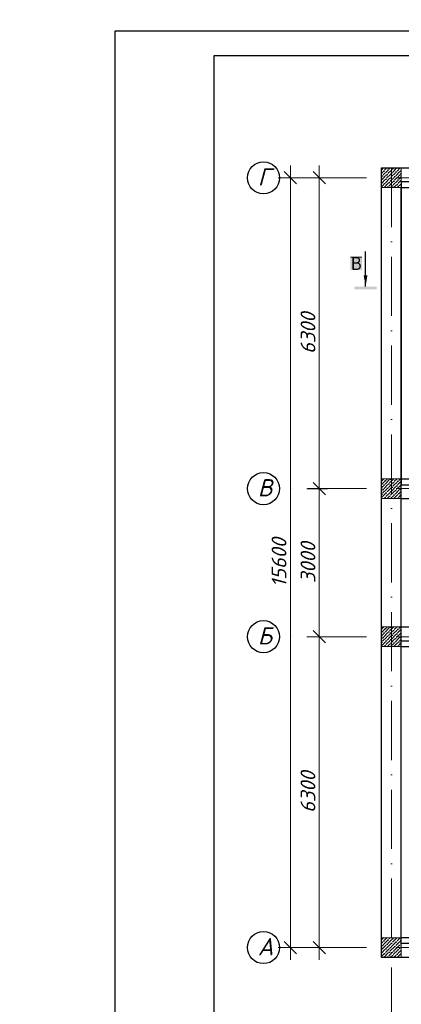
# Model space of a CAD drawing. Header units: millimetres. Extents: x 363306 to 7757304, y 1022887 to 1207196.
# Tile 647 of 656: x 2211769 to 2219500, y 1068953 to 1088906. Entities that reach past the tile are written whole.
import ezdxf

# ---------------------------------------------------------------- set-up
doc = ezdxf.new("R2010")
doc.units = ezdxf.units.MM
doc.linetypes.add('ACAD_ISO10W100', pattern=[18, 12, -3, 0, -3])
for name, color, linetype in [('0 @ 100', 7, 'Continuous'), ('PDF3_0', 7, 'Continuous'), ('PDF3_Text', 7, 'Continuous'), ('PDF6_0', 7, 'Continuous')]:
    doc.layers.add(name, color=color, linetype=linetype)
doc.layers.add('PLAN', color=250, linetype='Continuous', lineweight=25)
doc.layers.add('размеры', color=12, linetype='Continuous', lineweight=15)
doc.styles.add('iso', font='isocpeur.TTF')
doc.styles.add('PDF ISOCPEUR', font='isocpeur.TTF')
doc.styles.get("Standard").update_dxf_attribs({"font": 'isocpeui.ttf'})
doc.styles.add('Times New Roman', font='times.ttf')
doc.styles.add('ГОСТ 2.304', font='isocpeui.ttf')
doc.dimstyles.new('12121212', dxfattribs={"dimtxt": 200, "dimasz": 200, "dimexe": 200, "dimexo": 100, "dimgap": 100, "dimtad": 1, "dimdec": 0, "dimzin": 0, "dimdsep": 46, "dimtxsty": 'Standard', "dimblk": 'OBLIQUE', "dimcen": 200, "dimdle": 200, "dimclrd": 5, "dimclre": 5, "dimclrt": 5, "dimadec": 0, "dimazin": 0, "dimtfac": 1, "dimtdec": 0, "dimtofl": 0, "dimtmove": 1, "dimatfit": 3, "dimldrblk": 'OBLIQUE', "dimfxl": 0, "dimtolj": 1, "dimtzin": 0, "dimlwd": 9, "dimlwe": 9, "dimarcsym": 0})

# ---------------------------------------------------------------- blocks, each defined once
blk = doc.blocks.new('_Oblique')
at = {"color": 0, "linetype": 'ByBlock', "lineweight": -2}
blk.add_line((-0.5, -0.5), (0.5, 0.5), dxfattribs=at)
blk = doc.blocks.new('*D2195')
at = {"color": 5, "lineweight": 9, "transparency": 16777216}
for p, q in [((2217839, 1069852), (2217839, 1076652)), ((2218004, 1076402), (2217589, 1076402)), ((2218004, 1070102), (2217589, 1070102))]:
    blk.add_line(p, q, dxfattribs=at)
at = {"layer": 'Defpoints', "color": 0, "lineweight": 30, "transparency": 16777216}
for p in [(2217839, 1076402), (2218104, 1076402), (2218104, 1070102)]:
    blk.add_point(p, dxfattribs=at)
at = {"color": 5, "lineweight": 9, "transparency": 16777216, "xscale": 250, "yscale": 250, "zscale": 250}
for p, rotation in [((2217839, 1076402), 90), ((2217839, 1070102), 270)]:
    blk.add_blockref('_Oblique', p, dxfattribs=dict(at, rotation=rotation))
at = {"color": 5, "lineweight": 40, "transparency": 16777216, "insert": (2217609, 1073252), "char_height": 300, "attachment_point": 5, "rotation": 90}
blk.add_mtext('\\A1;6300', dxfattribs=at)
blk = doc.blocks.new('*D2196')
at = {"color": 5, "lineweight": 9, "transparency": 16777216}
for p, q in [((2217839, 1079652), (2217839, 1076152)), ((2218004, 1079402), (2217589, 1079402)), ((2218004, 1076402), (2217589, 1076402))]:
    blk.add_line(p, q, dxfattribs=at)
at = {"layer": 'Defpoints', "color": 0, "lineweight": 30, "transparency": 16777216}
for p in [(2218104, 1079402), (2217839, 1076402), (2218104, 1076402)]:
    blk.add_point(p, dxfattribs=at)
at = {"color": 5, "lineweight": 9, "transparency": 16777216, "xscale": 250, "yscale": 250, "zscale": 250}
for p, rotation in [((2217839, 1079402), 90), ((2217839, 1076402), 270)]:
    blk.add_blockref('_Oblique', p, dxfattribs=dict(at, rotation=rotation))
at = {"color": 5, "lineweight": 40, "transparency": 16777216, "insert": (2217609, 1077902), "char_height": 300, "attachment_point": 5, "rotation": 90}
blk.add_mtext('\\A1;3000', dxfattribs=at)
blk = doc.blocks.new('*D2197')
at = {"color": 5, "lineweight": 9, "transparency": 16777216}
for p, q in [((2217839, 1085952), (2217839, 1079152)), ((2218004, 1085702), (2217589, 1085702)), ((2218004, 1079402), (2217589, 1079402))]:
    blk.add_line(p, q, dxfattribs=at)
at = {"layer": 'Defpoints', "color": 0, "lineweight": 30, "transparency": 16777216}
for p in [(2218104, 1085702), (2217839, 1079402), (2218104, 1079402)]:
    blk.add_point(p, dxfattribs=at)
at = {"color": 5, "lineweight": 9, "transparency": 16777216, "xscale": 250, "yscale": 250, "zscale": 250}
for p, rotation in [((2217839, 1085702), 90), ((2217839, 1079402), 270)]:
    blk.add_blockref('_Oblique', p, dxfattribs=dict(at, rotation=rotation))
at = {"color": 5, "lineweight": 40, "transparency": 16777216, "insert": (2217609, 1082552), "char_height": 300, "attachment_point": 5, "rotation": 90}
blk.add_mtext('\\A1;6300', dxfattribs=at)
blk = doc.blocks.new('*D2198')
at = {"color": 5, "lineweight": 9, "transparency": 16777216}
for p, q in [((2217253, 1085952), (2217253, 1069852)), ((2217759, 1085702), (2217003, 1085702)), ((2217759, 1070102), (2217003, 1070102))]:
    blk.add_line(p, q, dxfattribs=at)
at = {"layer": 'Defpoints', "color": 0, "lineweight": 30, "transparency": 16777216}
for p in [(2217859, 1085702), (2217253, 1070102), (2217859, 1070102)]:
    blk.add_point(p, dxfattribs=at)
at = {"color": 5, "lineweight": 9, "transparency": 16777216, "xscale": 250, "yscale": 250, "zscale": 250}
for p, rotation in [((2217253, 1085702), 90), ((2217253, 1070102), 270)]:
    blk.add_blockref('_Oblique', p, dxfattribs=dict(at, rotation=rotation))
at = {"color": 5, "lineweight": 40, "transparency": 16777216, "insert": (2217023, 1077902), "char_height": 300, "attachment_point": 5, "rotation": 90}
blk.add_mtext('\\A1;15600', dxfattribs=at)

msp = doc.modelspace()

# ---------------------------------------------------------------- hatches: boundary and pattern name
at = {"ltscale": 100}
h = msp.add_hatch(dxfattribs=at)
h.set_pattern_fill('ANSI36', color=256, scale=15, style=0)
h.set_pattern_definition([(45, (-14824663.917, 10268732.25), (25.25697034, 92.60889125), [119.0625, -23.8125, 0, -23.8125])])
h.paths.add_polyline_path([(2219498.633, 1085902.249), (2219098.633, 1085902.249), (2219098.633, 1085502.249), (2219498.633, 1085502.249)])
h = msp.add_hatch(dxfattribs=at)
h.set_pattern_fill('ANSI36', color=256, scale=15, style=0)
h.set_pattern_definition([(45, (-14798663.917, 10262432.25), (25.25697034, 92.60889125), [119.0625, -23.8125, 0, -23.8125])])
h.paths.add_polyline_path([(2219498.633, 1079602.249), (2219098.633, 1079602.249), (2219098.633, 1079202.249), (2219498.633, 1079202.249)])
h = msp.add_hatch(dxfattribs=at)
h.set_pattern_fill('ANSI36', color=256, scale=15, style=0)
h.set_pattern_definition([(45, (-14798663.917, 10259432.25), (25.25697034, 92.60889125), [119.0625, -23.8125, 0, -23.8125])])
h.paths.add_polyline_path([(2219498.633, 1076602.249), (2219098.633, 1076602.249), (2219098.633, 1076202.249), (2219498.633, 1076202.249)])
h = msp.add_hatch(dxfattribs=at)
h.set_pattern_fill('ANSI36', color=256, scale=15, style=0)
h.set_pattern_definition([(45, (-14824663.917, 10253132.25), (25.25697034, 92.60889125), [119.0625, -23.8125, 0, -23.8125])])
h.paths.add_polyline_path([(2219498.633, 1070302.249), (2219098.633, 1070302.249), (2219098.633, 1069902.249), (2219498.633, 1069902.249)])

# ---------------------------------------------------------------- linework, layer by layer
at = {"color": 1, "linetype": 'ACAD_ISO10W100', "lineweight": 9, "ltscale": 100}
for p, q in [((2219298.633, 1085902.249, 0), (2219298.633, 1067226.703, 0)), ((2245798.633, 1085702.249, 0), (2217033.598, 1085702.249, 0)), ((2245798.633, 1079402.249, 0), (2217033.598, 1079402.249, 0)), ((2245798.633, 1076402.249, 0), (2217033.598, 1076402.249, 0)), ((2245798.633, 1070102.249, 0), (2217033.598, 1070102.249, 0))]:
    msp.add_line(p, q, dxfattribs=at)
at = {"color": 0, "ltscale": 100}
for p, q in [((2219498.633, 1079602.249, 0), (2245398.633, 1079602.249, 0)), ((2219498.633, 1079202.249, 0), (2245398.633, 1079202.249, 0)), ((2219498.633, 1076602.249, 0), (2245398.633, 1076602.249, 0)), ((2219498.633, 1076202.249, 0), (2245398.633, 1076202.249, 0))]:
    msp.add_line(p, q, dxfattribs=at)
at = {"color": 5}
msp.add_lwpolyline([(2213705.425, 1088678.072), (2255705.425, 1088678.072), (2255705.425, 1058978.072), (2213705.425, 1058978.072)], close=True, dxfattribs=at)
at = {"color": 5, "lineweight": 30}
msp.add_lwpolyline([(2215705.425, 1088178.072), (2255205.425, 1088178.072), (2255205.425, 1059478.072), (2215705.425, 1059478.072)], close=True, dxfattribs=at)
at = {"color": 0, "ltscale": 100, "elevation": 0}
for points in [[(2219098.633, 1085902.249), (2245798.633, 1085902.249), (2245798.633, 1069902.249), (2219098.633, 1069902.249)], [(2245398.633, 1070302.249), (2219498.633, 1070302.249), (2219498.633, 1085502.249), (2245398.633, 1085502.249)]]:
    msp.add_lwpolyline(points, close=True, dxfattribs=at)
at = {"color": 252, "ltscale": 100, "elevation": 0}
msp.add_lwpolyline([(2219498.633, 1069902.249), (2219498.633, 1069902.249)], dxfattribs=at)
at = {"layer": 'PDF3_0', "color": 177, "lineweight": 30, "true_color": 0x283188, "elevation": 0}
msp.add_lwpolyline([(2220497.389, 1085622.324), (2219496.767, 1085622.324), (2219496.767, 1079483.122), (2220497.389, 1079483.122)], close=True, dxfattribs=at)
at = {"layer": 'PDF3_0', "color": 7, "lineweight": 0, "true_color": 0xffffff, "elevation": 0}
msp.add_lwpolyline([(2218470.223, 1084096.247), (2218701.136, 1084096.247)], dxfattribs=at)
at = {"layer": 'PDF3_0', "lineweight": 25, "elevation": 0}
msp.add_lwpolyline([(2218776.568, 1083497.413), (2218776.568, 1084210.164)], dxfattribs=at)
at = {"layer": 'PDF3_0', "color": 7, "true_color": 0xffffff, "transparency": 33554559}
for points in [[(2218470.223, 1083834.546, 0), (2218701.136, 1083834.546, 0), (2218470.223, 1084096.247, 0)], [(2218701.136, 1083834.546, 0), (2218470.223, 1084096.247, 0), (2218701.136, 1084096.247, 0)]]:
    msp.add_solid(points, dxfattribs=at)
at = {"layer": 'PDF3_0', "transparency": 33554559}
for points in [[(2218776.568, 1083497.413, 0), (2218813.514, 1083722.169, 0), (2218738.082, 1083722.169, 0)], [(2218550.273, 1083445.073, 0), (2219001.323, 1083445.073, 0), (2218550.273, 1083497.413, 0)], [(2219001.323, 1083445.073, 0), (2218550.273, 1083497.413, 0), (2219001.323, 1083497.413, 0)]]:
    msp.add_solid(points, dxfattribs=at)
at = {"layer": 'PDF6_0', "color": 177, "lineweight": 30, "true_color": 0x283188, "elevation": 0}
msp.add_lwpolyline([(2220499.255, 1070182.174), (2219498.633, 1070182.174), (2219498.633, 1076321.377), (2220499.255, 1076321.377)], close=True, dxfattribs=at)
at = {"layer": 'PLAN', "color": 158, "lineweight": 30}
for centre in [(2216708.713, 1085702.249, 0), (2216708.713, 1079402.249, 0), (2216708.713, 1076402.249, 0), (2216708.713, 1070102.249, 0)]:
    msp.add_circle(centre, 324.885, dxfattribs=at)
at = {"layer": 'размеры', "ltscale": 5, "elevation": 0}
for points in [[(2219098.633, 1085502.249), (2219498.633, 1085502.249), (2219498.633, 1085902.249), (2219098.633, 1085902.249)], [(2219098.633, 1079202.249), (2219498.633, 1079202.249), (2219498.633, 1079602.249), (2219098.633, 1079602.249)], [(2219098.633, 1076202.249), (2219498.633, 1076202.249), (2219498.633, 1076602.249), (2219098.633, 1076602.249)], [(2219098.633, 1069902.249), (2219498.633, 1069902.249), (2219498.633, 1070302.249), (2219098.633, 1070302.249)]]:
    msp.add_lwpolyline(points, close=True, dxfattribs=at)

# ---------------------------------------------------------------- texts
at = {"lineweight": 0, "char_height": 237.6, "width": 5680.01686, "attachment_point": 4, "style": 'Times New Roman'}
for s, insert in [('\\pi554.39921;ПК 62.12-8  AIIIв-С8', (2111336.534, 1086177.532, 0)), ('\\pi554.39921;ПК 62.12-8  AIIIв-С8 ', (2118550.381, 1086177.532, 0)), ('\\pi554.39921;ПК 62.12-8  AIIIв-С8', (2196741.365, 1086177.532, 0)), ('\\pi554.39921;ПК 62.12-8  AIIIв-С8 ', (2203955.211, 1086177.532, 0)), ('\\pi554.39921;ПК 62.10-8  AIIIв-С8', (2111336.534, 1085702.332, 0)), ('\\pi554.39921;ПК 62.10-8  AIIIв-С8 ', (2118550.381, 1085702.332, 0)), ('\\pi554.39921;ПК 62.10-8  AIIIв-С8', (2196741.365, 1085702.332, 0)), ('\\pi554.39921;ПК 62.10-8  AIIIв-С8 ', (2203955.211, 1085702.332, 0)), ('\\pi554.39921;ПК 29.12-8  AIIIв-С8', (2111336.534, 1085227.132, 0)), ('\\pi554.39921;ПК 29.12-8  AIIIв-С8', (2118550.381, 1085227.132, 0)), ('\\pi554.39921;ПК 29.12-8  AIIIв-С8', (2196741.365, 1085227.132, 0)), ('\\pi554.39921;ПК 29.12-8  AIIIв-С8', (2203955.211, 1085227.132, 0)), ('\\pi554.39921;ПК 29.10-8  AIIIв-С8', (2111336.534, 1084751.932, 0)), ('\\pi554.39921;ПК 29.10-8  AIIIв-С8', (2118550.381, 1084751.932, 0)), ('\\pi554.39921;ПК 29.10-8  AIIIв-С8', (2196741.365, 1084751.932, 0)), ('\\pi554.39921;ПК 29.10-8  AIIIв-С8', (2203955.211, 1084751.932, 0))]:
    msp.add_mtext(s, dxfattribs=dict(at, insert=insert))
at = {"color": 0, "lineweight": -2, "ltscale": 5, "insert": (1348958.4, 1070865.149), "char_height": 300, "width": 17773.54363, "attachment_point": 1, "style": 'iso'}
msp.add_mtext('\\pi7162.827;{\\fISOCPEUR|b0|i1|c204|p34;Примечание:\\P\\pi0;1. \\C256;Данный лист читать совместно с листами\\C0; КP- \\P2. Горизонтальные сетки СГ-1, СГ-2, СГ-3  устраиваются по длине в стенах и в перегородках, через каждый 600 мм расстояние по высоте.\\P\\C256;3. Стены  выполнить из газоблока изготавливается автоклавным методом D600/\\PКладку выполнить с применением однорядной перевязки\\P5.Контроль качества материалов и работ выполнять согласно указаниям \\PКМК 2.01.03-19, КМК 3.03.01-98 и ППР.\\P6. Все внутренние дверные отверстие монтажировать на отм. +2,100.\\P7. Прочность клеевого состава или раствора должна обеспечить величину нормального сцепления не менее 1,2 кгс/см².}', dxfattribs=at)
at = {"layer": '0 @ 100', "color": 7, "insert": (761996.908, 1075986.433), "char_height": 318.940213, "width": 19697.5359, "attachment_point": 4, "style": 'ГОСТ 2.304'}
msp.add_mtext('\\pi5457.36288;{\\fISOCPEUR|b1|i1|c204|p34;Характеристика участка строительства:\\P\\pi0;\\P}Расчетная зимняя температура воздух 15 °С.\\PСкоростной напор ветра   - 38кг/м2.\\PВес снегового покрова    - 50кг/м2.\\PКлассификация зданий по функциональной пожарной опасности - Ф 4.1 \\PКоэффициент надежности по назначению - 0.95\\P\\P^IПроектом разработано подъёмник для мало мобильных граждан населения грузоподъемностью 250 кг. скоростью 0,25 см/с. Двери шахт подъёмника противопожарные с пределом огнестойкости El 30. Подъёмники оборудованы кабинами габаритами 1500х1500 мм, ширина дверей кабины обеспечивает проезд инвалидной коляски. Для экстренных случаев подъёмник оснащен дополнительным аккумулятором и механическим спуском для безопасного спуска пассажира в нулевую отметку. Так же в дверях подъёмника установлены замки датчики которые открываются с ключевыми картами, чтобы открыть двери подъёмника.\\P^IС внешней и внутренней стороны наружных стен предусмотрено обшивка из аквапанелей толщиной 12,5мм с утеплением из минераловатной ваты на кварцевой основе, А =0,040 Вт/мС, толщиной 100мм. (по теплотехническому расчету). Наружная отделка из органическое стекло.\\P^IПодрядчик обязан предоставить заказчику сертификаты соответствия и пожарной безопасности на фасадную систему и все применяемые в данной системе материалы и изделия.\\PКонструкции, изделия и материалы применены по действующим стандартам, ТУ, сертификатам. На путях эвакуации используются отделочные материалы, соответствующие требованиям п. 5.25 ШНК 2.01.02-04.\\PОтделка стен с внутренней стороны окраска водоэмульсионными красками светлых тонов. Во внутренней и наружной отделке использованы современные отделочные материалы используемые на территории Республики Узбекистан.\\P^IКрыша - скатная из металлических профилированных листов с полимерными покрытиями с обеих сторон толщ.0,55мм по металлическим конструкциям.\\P^IПо периметру наружных стен устраивается бетонная отмостка. Бетон кл.В 7,5 шириной 1000 мм, толщиной 50 мм по гравийному основанию толщиной 100 мм -150 мм.\\P^IВсе строительно-монтажные работы вести согласно указаний соответствующих строительных норм и проекта производства работ (П.П.Р.) на основании ШНК 3.01.01 - 03 и КМК 3.01.02 - 00.', dxfattribs=at)
at = {"layer": 'PDF3_Text', "insert": (2218701.136, 1083834.546, 0), "char_height": 262.499, "attachment_point": 9, "style": 'PDF ISOCPEUR'}
msp.add_mtext('В', dxfattribs=at)
at = {"layer": 'PLAN', "lineweight": 30, "char_height": 350, "width": 338.65741, "attachment_point": 1}
for s, insert in [('Г', (2216592.93, 1085895.037, 0)), ('B', (2216592.93, 1079595.037, 0)), ('Б', (2216592.93, 1076595.037, 0)), ('A', (2216592.93, 1070295.037, 0))]:
    msp.add_mtext(s, dxfattribs=dict(at, insert=insert))

# ---------------------------------------------------------------- dimensions: what is measured, and where the dimension line sits
at = {"color": 12, "lineweight": 40}
for base, p1, p2, angle, picture, middle in [((2217252.684, 1070102.249, 0), (2217859.337, 1085702.249, 0), (2217859.337, 1070102.249, 0), 90, '*D2198', (2217022.684, 1077902.249, 0)), ((2217839.305, 1079402.249, 0), (2218104.368, 1085702.249, 0), (2218104.368, 1079402.249, 0), 270, '*D2197', (2217609.305, 1082552.249, 0)), ((2217839.305, 1076402.249, 0), (2218104.368, 1079402.249, 0), (2218104.368, 1076402.249, 0), 270, '*D2196', (2217609.305, 1077902.249, 0)), ((2217839.305, 1076402.249, 0), (2218104.368, 1070102.249, 0), (2218104.368, 1076402.249, 0), 90, '*D2195', (2217609.305, 1073252.249, 0))]:
    dim = msp.add_linear_dim(base=base, p1=p1, p2=p2, angle=angle, dimstyle='12121212', override={"dimtxt": 300, "dimasz": 250, "dimexe": 250, "dimgap": 80, "dimdle": 250}, dxfattribs=at)
    dim.commit()
    dim.dimension.update_dxf_attribs({"geometry": picture, "text_midpoint": middle})

doc.saveas('drawing.dxf')
